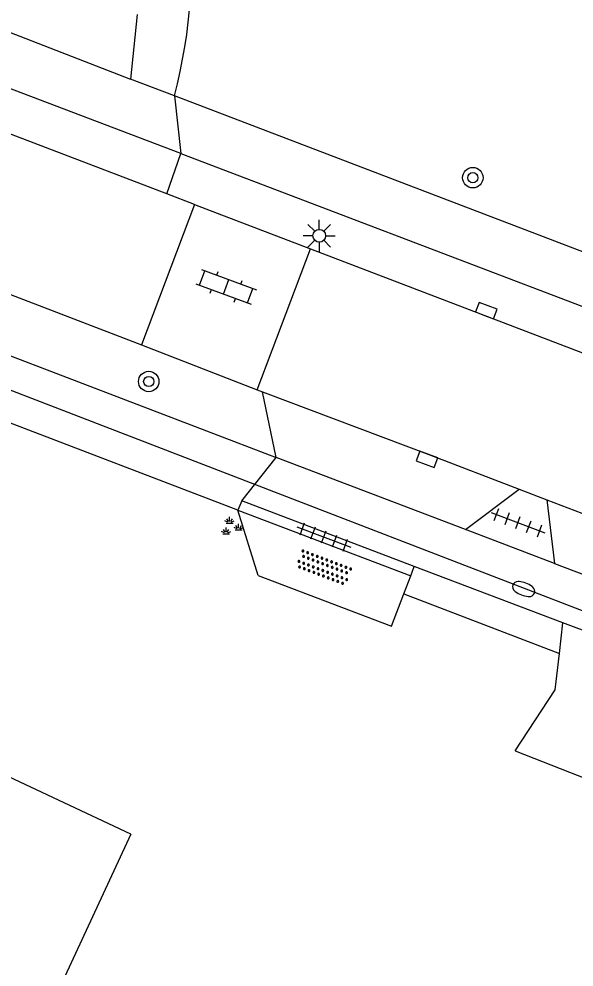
# Model space of a CAD drawing. Extents: x 136000 to 141014, y 402000 to 403500.
# Drawn here: x 137656.8 to 137678.52, y 402680.38 to 402717.47 of the extents above; entities that cross this region are included whole.
import ezdxf

# ---------------------------------------------------------------- set-up
doc = ezdxf.new("R2010")
doc.units = 0
for name, color, linetype in [('gg-bbg-gedigitaliseerde bebouwing', 7, 'Continuous'), ('gg-bbg-hoofdgebouw', 7, 'Continuous'), ('gg-knt-onverhard', 7, 'Continuous'), ('gg-knt-verharding', 7, 'Continuous'), ('gg-kwrk-duiker nz buis', 7, 'Continuous'), ('gt-grn-groengrens', 7, 'Continuous'), ('gt-grn-weggrens', 7, 'Continuous'), ('gt-symb-boom', 7, 'Continuous'), ('gt-symb-brandkraan', 7, 'Continuous'), ('gt-symb-groenvak', 7, 'Continuous'), ('gt-symb-klinker verharding', 7, 'Continuous'), ('gt-symb-kolk', 7, 'Continuous'), ('gt-symb-lichtmast', 7, 'Continuous'), ('gt-symb-overige verharding', 7, 'Continuous'), ('gt-symb-tegel verharding', 7, 'Continuous')]:
    doc.layers.add(name, color=color, linetype=linetype)

# ---------------------------------------------------------------- blocks, each defined once
blk = doc.blocks.new('gt0-OVH')
at = {"layer": 'gt-symb-overige verharding'}
for points in [[(-0.972, 0.298), (-0.967, 0.308), (-0.965, 0.319), (-0.966, 0.33), (-0.971, 0.34), (-0.978, 0.348), (-0.988, 0.353), (-0.999, 0.355), (-1.01, 0.354), (-1.02, 0.349), (-1.028, 0.342), (-1.033, 0.332), (-1.035, 0.321), (-1.034, 0.31), (-1.029, 0.3), (-1.022, 0.292), (-1.012, 0.287), (-1.001, 0.285), (-0.99, 0.286), (-0.98, 0.291)], [(-0.872, 0.106), (-0.867, 0.116), (-0.865, 0.126), (-0.866, 0.137), (-0.871, 0.147), (-0.878, 0.156), (-0.888, 0.161), (-0.899, 0.163), (-0.91, 0.162), (-0.92, 0.157), (-0.928, 0.15), (-0.933, 0.14), (-0.935, 0.129), (-0.934, 0.118), (-0.929, 0.108), (-0.922, 0.1), (-0.912, 0.095), (-0.901, 0.092), (-0.89, 0.094), (-0.88, 0.098)], [(-0.772, 0.298), (-0.767, 0.308), (-0.765, 0.319), (-0.766, 0.33), (-0.771, 0.34), (-0.778, 0.348), (-0.788, 0.353), (-0.799, 0.355), (-0.81, 0.354), (-0.82, 0.349), (-0.828, 0.342), (-0.833, 0.332), (-0.835, 0.321), (-0.834, 0.31), (-0.829, 0.3), (-0.822, 0.292), (-0.812, 0.287), (-0.801, 0.285), (-0.79, 0.286), (-0.78, 0.291)], [(-0.672, 0.106), (-0.667, 0.116), (-0.665, 0.126), (-0.666, 0.137), (-0.671, 0.147), (-0.678, 0.156), (-0.688, 0.161), (-0.699, 0.163), (-0.71, 0.162), (-0.72, 0.157), (-0.728, 0.15), (-0.733, 0.14), (-0.735, 0.129), (-0.734, 0.118), (-0.729, 0.108), (-0.722, 0.1), (-0.712, 0.095), (-0.701, 0.092), (-0.69, 0.094), (-0.68, 0.098)], [(-0.572, 0.298), (-0.567, 0.308), (-0.565, 0.319), (-0.566, 0.33), (-0.571, 0.34), (-0.578, 0.348), (-0.588, 0.353), (-0.599, 0.355), (-0.61, 0.354), (-0.62, 0.349), (-0.628, 0.342), (-0.633, 0.332), (-0.635, 0.321), (-0.634, 0.31), (-0.629, 0.3), (-0.622, 0.292), (-0.612, 0.287), (-0.601, 0.285), (-0.59, 0.286), (-0.58, 0.291)], [(-0.472, 0.106), (-0.467, 0.116), (-0.465, 0.126), (-0.466, 0.137), (-0.471, 0.147), (-0.478, 0.156), (-0.488, 0.161), (-0.499, 0.163), (-0.51, 0.162), (-0.52, 0.157), (-0.528, 0.15), (-0.533, 0.14), (-0.535, 0.129), (-0.534, 0.118), (-0.529, 0.108), (-0.522, 0.1), (-0.512, 0.095), (-0.501, 0.092), (-0.49, 0.094), (-0.48, 0.098)], [(-0.372, 0.298), (-0.367, 0.308), (-0.365, 0.319), (-0.366, 0.33), (-0.371, 0.34), (-0.378, 0.348), (-0.388, 0.353), (-0.399, 0.355), (-0.41, 0.354), (-0.42, 0.349), (-0.428, 0.342), (-0.433, 0.332), (-0.435, 0.321), (-0.434, 0.31), (-0.429, 0.3), (-0.422, 0.292), (-0.412, 0.287), (-0.401, 0.285), (-0.39, 0.286), (-0.38, 0.291)], [(-0.272, 0.106), (-0.267, 0.116), (-0.265, 0.126), (-0.266, 0.137), (-0.271, 0.147), (-0.278, 0.156), (-0.288, 0.161), (-0.299, 0.163), (-0.31, 0.162), (-0.32, 0.157), (-0.328, 0.15), (-0.333, 0.14), (-0.335, 0.129), (-0.334, 0.118), (-0.329, 0.108), (-0.322, 0.1), (-0.312, 0.095), (-0.301, 0.092), (-0.29, 0.094), (-0.28, 0.098)], [(-0.172, 0.298), (-0.167, 0.308), (-0.165, 0.319), (-0.166, 0.33), (-0.171, 0.34), (-0.178, 0.348), (-0.188, 0.353), (-0.199, 0.355), (-0.21, 0.354), (-0.22, 0.349), (-0.228, 0.342), (-0.233, 0.332), (-0.235, 0.321), (-0.234, 0.31), (-0.229, 0.3), (-0.222, 0.292), (-0.212, 0.287), (-0.201, 0.285), (-0.19, 0.286), (-0.18, 0.291)], [(-0.072, 0.106), (-0.067, 0.116), (-0.065, 0.126), (-0.066, 0.137), (-0.071, 0.147), (-0.078, 0.156), (-0.088, 0.161), (-0.099, 0.163), (-0.11, 0.162), (-0.12, 0.157), (-0.128, 0.15), (-0.133, 0.14), (-0.135, 0.129), (-0.134, 0.118), (-0.129, 0.108), (-0.122, 0.1), (-0.112, 0.095), (-0.101, 0.092), (-0.09, 0.094), (-0.08, 0.098)], [(0.028, 0.298), (0.033, 0.308), (0.035, 0.319), (0.034, 0.33), (0.029, 0.34), (0.022, 0.348), (0.012, 0.353), (0.001, 0.355), (-0.01, 0.354), (-0.02, 0.349), (-0.028, 0.342), (-0.033, 0.332), (-0.035, 0.321), (-0.034, 0.31), (-0.029, 0.3), (-0.022, 0.292), (-0.012, 0.287), (-0.001, 0.285), (0.01, 0.286), (0.02, 0.291)], [(0.128, 0.106), (0.133, 0.116), (0.135, 0.126), (0.134, 0.137), (0.129, 0.147), (0.122, 0.156), (0.112, 0.161), (0.101, 0.163), (0.09, 0.162), (0.08, 0.157), (0.072, 0.15), (0.067, 0.14), (0.065, 0.129), (0.066, 0.118), (0.071, 0.108), (0.078, 0.1), (0.088, 0.095), (0.099, 0.092), (0.11, 0.094), (0.12, 0.098)], [(0.228, 0.298), (0.233, 0.308), (0.235, 0.319), (0.234, 0.33), (0.229, 0.34), (0.222, 0.348), (0.212, 0.353), (0.201, 0.355), (0.19, 0.354), (0.18, 0.349), (0.172, 0.342), (0.167, 0.332), (0.165, 0.321), (0.166, 0.31), (0.171, 0.3), (0.178, 0.292), (0.188, 0.287), (0.199, 0.285), (0.21, 0.286), (0.22, 0.291)], [(0.328, 0.106), (0.333, 0.116), (0.335, 0.126), (0.334, 0.137), (0.329, 0.147), (0.322, 0.156), (0.312, 0.161), (0.301, 0.163), (0.29, 0.162), (0.28, 0.157), (0.272, 0.15), (0.267, 0.14), (0.265, 0.129), (0.266, 0.118), (0.271, 0.108), (0.278, 0.1), (0.288, 0.095), (0.299, 0.092), (0.31, 0.094), (0.32, 0.098)], [(0.428, 0.298), (0.433, 0.308), (0.435, 0.319), (0.434, 0.33), (0.429, 0.34), (0.422, 0.348), (0.412, 0.353), (0.401, 0.355), (0.39, 0.354), (0.38, 0.349), (0.372, 0.342), (0.367, 0.332), (0.365, 0.321), (0.366, 0.31), (0.371, 0.3), (0.378, 0.292), (0.388, 0.287), (0.399, 0.285), (0.41, 0.286), (0.42, 0.291)], [(0.528, 0.106), (0.533, 0.116), (0.535, 0.126), (0.534, 0.137), (0.529, 0.147), (0.522, 0.156), (0.512, 0.161), (0.501, 0.163), (0.49, 0.162), (0.48, 0.157), (0.472, 0.15), (0.467, 0.14), (0.465, 0.129), (0.466, 0.118), (0.471, 0.108), (0.478, 0.1), (0.488, 0.095), (0.499, 0.092), (0.51, 0.094), (0.52, 0.098)], [(0.628, 0.298), (0.633, 0.308), (0.635, 0.319), (0.634, 0.33), (0.629, 0.34), (0.622, 0.348), (0.612, 0.353), (0.601, 0.355), (0.59, 0.354), (0.58, 0.349), (0.572, 0.342), (0.567, 0.332), (0.565, 0.321), (0.566, 0.31), (0.571, 0.3), (0.578, 0.292), (0.588, 0.287), (0.599, 0.285), (0.61, 0.286), (0.62, 0.291)], [(0.728, 0.106), (0.733, 0.116), (0.735, 0.126), (0.734, 0.137), (0.729, 0.147), (0.722, 0.156), (0.712, 0.161), (0.701, 0.163), (0.69, 0.162), (0.68, 0.157), (0.672, 0.15), (0.667, 0.14), (0.665, 0.129), (0.666, 0.118), (0.671, 0.108), (0.678, 0.1), (0.688, 0.095), (0.699, 0.092), (0.71, 0.094), (0.72, 0.098)], [(0.828, 0.298), (0.833, 0.308), (0.835, 0.319), (0.834, 0.33), (0.829, 0.34), (0.822, 0.348), (0.812, 0.353), (0.801, 0.355), (0.79, 0.354), (0.78, 0.349), (0.772, 0.342), (0.767, 0.332), (0.765, 0.321), (0.766, 0.31), (0.771, 0.3), (0.778, 0.292), (0.788, 0.287), (0.799, 0.285), (0.81, 0.286), (0.82, 0.291)], [(0.928, 0.106), (0.933, 0.116), (0.935, 0.126), (0.934, 0.137), (0.929, 0.147), (0.922, 0.156), (0.912, 0.161), (0.901, 0.163), (0.89, 0.162), (0.88, 0.157), (0.872, 0.15), (0.867, 0.14), (0.865, 0.129), (0.866, 0.118), (0.871, 0.108), (0.878, 0.1), (0.888, 0.095), (0.899, 0.092), (0.91, 0.094), (0.92, 0.098)], [(1.028, 0.298), (1.033, 0.308), (1.035, 0.319), (1.034, 0.33), (1.029, 0.34), (1.022, 0.348), (1.012, 0.353), (1.001, 0.355), (0.99, 0.354), (0.98, 0.349), (0.972, 0.342), (0.967, 0.332), (0.965, 0.321), (0.966, 0.31), (0.971, 0.3), (0.978, 0.292), (0.988, 0.287), (0.999, 0.285), (1.01, 0.286), (1.02, 0.291)], [(-0.972, -0.142), (-0.967, -0.132), (-0.965, -0.121), (-0.966, -0.11), (-0.971, -0.1), (-0.978, -0.092), (-0.988, -0.087), (-0.999, -0.085), (-1.01, -0.086), (-1.02, -0.091), (-1.028, -0.098), (-1.033, -0.108), (-1.035, -0.119), (-1.034, -0.13), (-1.029, -0.14), (-1.022, -0.148), (-1.012, -0.153), (-1.001, -0.155), (-0.99, -0.154), (-0.98, -0.149)], [(-0.872, -0.334), (-0.867, -0.324), (-0.865, -0.314), (-0.866, -0.303), (-0.871, -0.293), (-0.878, -0.284), (-0.888, -0.279), (-0.899, -0.277), (-0.91, -0.278), (-0.92, -0.283), (-0.928, -0.29), (-0.933, -0.3), (-0.935, -0.311), (-0.934, -0.322), (-0.929, -0.332), (-0.922, -0.34), (-0.912, -0.345), (-0.901, -0.348), (-0.89, -0.346), (-0.88, -0.342)], [(-0.772, -0.142), (-0.767, -0.132), (-0.765, -0.121), (-0.766, -0.11), (-0.771, -0.1), (-0.778, -0.092), (-0.788, -0.087), (-0.799, -0.085), (-0.81, -0.086), (-0.82, -0.091), (-0.828, -0.098), (-0.833, -0.108), (-0.835, -0.119), (-0.834, -0.13), (-0.829, -0.14), (-0.822, -0.148), (-0.812, -0.153), (-0.801, -0.155), (-0.79, -0.154), (-0.78, -0.149)], [(-0.672, -0.334), (-0.667, -0.324), (-0.665, -0.314), (-0.666, -0.303), (-0.671, -0.293), (-0.678, -0.284), (-0.688, -0.279), (-0.699, -0.277), (-0.71, -0.278), (-0.72, -0.283), (-0.728, -0.29), (-0.733, -0.3), (-0.735, -0.311), (-0.734, -0.322), (-0.729, -0.332), (-0.722, -0.34), (-0.712, -0.345), (-0.701, -0.348), (-0.69, -0.346), (-0.68, -0.342)], [(-0.572, -0.142), (-0.567, -0.132), (-0.565, -0.121), (-0.566, -0.11), (-0.571, -0.1), (-0.578, -0.092), (-0.588, -0.087), (-0.599, -0.085), (-0.61, -0.086), (-0.62, -0.091), (-0.628, -0.098), (-0.633, -0.108), (-0.635, -0.119), (-0.634, -0.13), (-0.629, -0.14), (-0.622, -0.148), (-0.612, -0.153), (-0.601, -0.155), (-0.59, -0.154), (-0.58, -0.149)], [(-0.472, -0.334), (-0.467, -0.324), (-0.465, -0.314), (-0.466, -0.303), (-0.471, -0.293), (-0.478, -0.284), (-0.488, -0.279), (-0.499, -0.277), (-0.51, -0.278), (-0.52, -0.283), (-0.528, -0.29), (-0.533, -0.3), (-0.535, -0.311), (-0.534, -0.322), (-0.529, -0.332), (-0.522, -0.34), (-0.512, -0.345), (-0.501, -0.348), (-0.49, -0.346), (-0.48, -0.342)], [(-0.372, -0.142), (-0.367, -0.132), (-0.365, -0.121), (-0.366, -0.11), (-0.371, -0.1), (-0.378, -0.092), (-0.388, -0.087), (-0.399, -0.085), (-0.41, -0.086), (-0.42, -0.091), (-0.428, -0.098), (-0.433, -0.108), (-0.435, -0.119), (-0.434, -0.13), (-0.429, -0.14), (-0.422, -0.148), (-0.412, -0.153), (-0.401, -0.155), (-0.39, -0.154), (-0.38, -0.149)], [(-0.272, -0.334), (-0.267, -0.324), (-0.265, -0.314), (-0.266, -0.303), (-0.271, -0.293), (-0.278, -0.284), (-0.288, -0.279), (-0.299, -0.277), (-0.31, -0.278), (-0.32, -0.283), (-0.328, -0.29), (-0.333, -0.3), (-0.335, -0.311), (-0.334, -0.322), (-0.329, -0.332), (-0.322, -0.34), (-0.312, -0.345), (-0.301, -0.348), (-0.29, -0.346), (-0.28, -0.342)], [(-0.172, -0.142), (-0.167, -0.132), (-0.165, -0.121), (-0.166, -0.11), (-0.171, -0.1), (-0.178, -0.092), (-0.188, -0.087), (-0.199, -0.085), (-0.21, -0.086), (-0.22, -0.091), (-0.228, -0.098), (-0.233, -0.108), (-0.235, -0.119), (-0.234, -0.13), (-0.229, -0.14), (-0.222, -0.148), (-0.212, -0.153), (-0.201, -0.155), (-0.19, -0.154), (-0.18, -0.149)], [(-0.072, -0.334), (-0.067, -0.324), (-0.065, -0.314), (-0.066, -0.303), (-0.071, -0.293), (-0.078, -0.284), (-0.088, -0.279), (-0.099, -0.277), (-0.11, -0.278), (-0.12, -0.283), (-0.128, -0.29), (-0.133, -0.3), (-0.135, -0.311), (-0.134, -0.322), (-0.129, -0.332), (-0.122, -0.34), (-0.112, -0.345), (-0.101, -0.348), (-0.09, -0.346), (-0.08, -0.342)], [(0.028, -0.142), (0.033, -0.132), (0.035, -0.121), (0.034, -0.11), (0.029, -0.1), (0.022, -0.092), (0.012, -0.087), (0.001, -0.085), (-0.01, -0.086), (-0.02, -0.091), (-0.028, -0.098), (-0.033, -0.108), (-0.035, -0.119), (-0.034, -0.13), (-0.029, -0.14), (-0.022, -0.148), (-0.012, -0.153), (-0.001, -0.155), (0.01, -0.154), (0.02, -0.149)], [(0.128, -0.334), (0.133, -0.324), (0.135, -0.314), (0.134, -0.303), (0.129, -0.293), (0.122, -0.284), (0.112, -0.279), (0.101, -0.277), (0.09, -0.278), (0.08, -0.283), (0.072, -0.29), (0.067, -0.3), (0.065, -0.311), (0.066, -0.322), (0.071, -0.332), (0.078, -0.34), (0.088, -0.345), (0.099, -0.348), (0.11, -0.346), (0.12, -0.342)], [(0.228, -0.142), (0.233, -0.132), (0.235, -0.121), (0.234, -0.11), (0.229, -0.1), (0.222, -0.092), (0.212, -0.087), (0.201, -0.085), (0.19, -0.086), (0.18, -0.091), (0.172, -0.098), (0.167, -0.108), (0.165, -0.119), (0.166, -0.13), (0.171, -0.14), (0.178, -0.148), (0.188, -0.153), (0.199, -0.155), (0.21, -0.154), (0.22, -0.149)], [(0.328, -0.334), (0.333, -0.324), (0.335, -0.314), (0.334, -0.303), (0.329, -0.293), (0.322, -0.284), (0.312, -0.279), (0.301, -0.277), (0.29, -0.278), (0.28, -0.283), (0.272, -0.29), (0.267, -0.3), (0.265, -0.311), (0.266, -0.322), (0.271, -0.332), (0.278, -0.34), (0.288, -0.345), (0.299, -0.348), (0.31, -0.346), (0.32, -0.342)], [(0.428, -0.142), (0.433, -0.132), (0.435, -0.121), (0.434, -0.11), (0.429, -0.1), (0.422, -0.092), (0.412, -0.087), (0.401, -0.085), (0.39, -0.086), (0.38, -0.091), (0.372, -0.098), (0.367, -0.108), (0.365, -0.119), (0.366, -0.13), (0.371, -0.14), (0.378, -0.148), (0.388, -0.153), (0.399, -0.155), (0.41, -0.154), (0.42, -0.149)], [(0.528, -0.334), (0.533, -0.324), (0.535, -0.314), (0.534, -0.303), (0.529, -0.293), (0.522, -0.284), (0.512, -0.279), (0.501, -0.277), (0.49, -0.278), (0.48, -0.283), (0.472, -0.29), (0.467, -0.3), (0.465, -0.311), (0.466, -0.322), (0.471, -0.332), (0.478, -0.34), (0.488, -0.345), (0.499, -0.348), (0.51, -0.346), (0.52, -0.342)], [(0.628, -0.142), (0.633, -0.132), (0.635, -0.121), (0.634, -0.11), (0.629, -0.1), (0.622, -0.092), (0.612, -0.087), (0.601, -0.085), (0.59, -0.086), (0.58, -0.091), (0.572, -0.098), (0.567, -0.108), (0.565, -0.119), (0.566, -0.13), (0.571, -0.14), (0.578, -0.148), (0.588, -0.153), (0.599, -0.155), (0.61, -0.154), (0.62, -0.149)], [(0.728, -0.334), (0.733, -0.324), (0.735, -0.314), (0.734, -0.303), (0.729, -0.293), (0.722, -0.284), (0.712, -0.279), (0.701, -0.277), (0.69, -0.278), (0.68, -0.283), (0.672, -0.29), (0.667, -0.3), (0.665, -0.311), (0.666, -0.322), (0.671, -0.332), (0.678, -0.34), (0.688, -0.345), (0.699, -0.348), (0.71, -0.346), (0.72, -0.342)], [(0.828, -0.142), (0.833, -0.132), (0.835, -0.121), (0.834, -0.11), (0.829, -0.1), (0.822, -0.092), (0.812, -0.087), (0.801, -0.085), (0.79, -0.086), (0.78, -0.091), (0.772, -0.098), (0.767, -0.108), (0.765, -0.119), (0.766, -0.13), (0.771, -0.14), (0.778, -0.148), (0.788, -0.153), (0.799, -0.155), (0.81, -0.154), (0.82, -0.149)], [(0.928, -0.334), (0.933, -0.324), (0.935, -0.314), (0.934, -0.303), (0.929, -0.293), (0.922, -0.284), (0.912, -0.279), (0.901, -0.277), (0.89, -0.278), (0.88, -0.283), (0.872, -0.29), (0.867, -0.3), (0.865, -0.311), (0.866, -0.322), (0.871, -0.332), (0.878, -0.34), (0.888, -0.345), (0.899, -0.348), (0.91, -0.346), (0.92, -0.342)], [(1.028, -0.142), (1.033, -0.132), (1.035, -0.121), (1.034, -0.11), (1.029, -0.1), (1.022, -0.092), (1.012, -0.087), (1.001, -0.085), (0.99, -0.086), (0.98, -0.091), (0.972, -0.098), (0.967, -0.108), (0.965, -0.119), (0.966, -0.13), (0.971, -0.14), (0.978, -0.148), (0.988, -0.153), (0.999, -0.155), (1.01, -0.154), (1.02, -0.149)]]:
    blk.add_lwpolyline(points, close=True, dxfattribs=at)
blk = doc.blocks.new('gt0-BR')
at = {"layer": 'gt-symb-brandkraan'}
for centre, radius, start, end in [((-0.244, 0), 0.206, 107.5669, 252.4331), ((0.599, -2.664), 3, 106.892, 107.5669), ((0, -0.691), 0.938, 73.108, 106.892), ((-0.599, -2.664), 3, 72.4331, 73.108), ((0.244, 0), 0.206, 287.567, 72.4331), ((0.599, 2.664), 3, 252.4331, 253.108), ((0, 0.691), 0.938, 253.108, 286.8921), ((-0.599, 2.664), 3, 286.8921, 287.567)]:
    blk.add_arc(centre, radius, start, end, dxfattribs=at)
blk = doc.blocks.new('gt0-KL1')
at = {"layer": 'gt-symb-klinker verharding'}
for p, q in [((-0.5, 0.3), (-0.5, 0.45)), ((0.5, 0.3), (0.5, 0.45)), ((-1.15, 0.3), (1.15, 0.3)), ((-1, -0.3), (-1, 0.3)), ((0, -0.3), (0, 0.3)), ((1, -0.3), (1, 0.3)), ((-1.15, -0.3), (1.15, -0.3)), ((-0.5, -0.45), (-0.5, -0.3)), ((0.5, -0.45), (0.5, -0.3))]:
    blk.add_line(p, q, dxfattribs=at)
blk = doc.blocks.new('gt0-LMAST')
at = {"layer": 'gt-symb-lichtmast'}
for p, q in [((-0.182, 0.173), (-0.447, 0.438)), ((-0.005, 0.246), (-0.005, 0.621)), ((0.172, 0.173), (0.437, 0.438)), ((-0.255, -0.004), (-0.63, -0.004)), ((-0.182, -0.181), (-0.447, -0.446)), ((-0.005, -0.254), (-0.005, -0.629)), ((0.437, -0.446), (0.172, -0.181)), ((0.245, -0.004), (0.62, -0.004))]:
    blk.add_line(p, q, dxfattribs=at)
blk.add_circle((-0.005, -0.004), 0.25, dxfattribs=at)
blk = doc.blocks.new('gt0-BOOM')
at = {"layer": 'gt-symb-boom'}
for radius in [0.4, 0.2]:
    blk.add_circle((0, 0), radius, dxfattribs=at)
blk = doc.blocks.new('gt0-GRVAK')
at = {"layer": 'gt-symb-groenvak'}
for p, q in [((-0.047, 0.214), (-0.047, 0.393)), ((-0.11, 0.189), (-0.228, 0.24)), ((-0.182, 0.153), (0.088, 0.153)), ((-0.091, 0.211), (-0.156, 0.322)), ((-0.004, 0.211), (0.061, 0.322)), ((0.015, 0.189), (0.133, 0.24)), ((0.262, -0.052), (0.197, 0.059)), ((0.305, -0.049), (0.305, 0.13)), ((0.349, -0.052), (0.414, 0.059)), ((-0.245, -0.228), (-0.363, -0.177)), ((-0.318, -0.264), (-0.047, -0.264)), ((-0.226, -0.206), (-0.291, -0.095)), ((-0.183, -0.203), (-0.183, -0.024)), ((-0.139, -0.206), (-0.074, -0.095)), ((-0.12, -0.228), (-0.002, -0.177)), ((0.243, -0.074), (0.125, -0.023)), ((0.17, -0.11), (0.441, -0.11)), ((0.368, -0.074), (0.486, -0.023))]:
    blk.add_line(p, q, dxfattribs=at)
blk = doc.blocks.new('gt0-TEG1')
at = {"layer": 'gt-symb-tegel verharding'}
for p, q in [((-1.125, 0), (1.125, 0)), ((-0.9, -0.25), (-0.9, 0.25)), ((-0.45, -0.25), (-0.45, 0.25)), ((0, -0.25), (0, 0.25)), ((0.45, -0.25), (0.45, 0.25)), ((0.9, -0.25), (0.9, 0.25))]:
    blk.add_line(p, q, dxfattribs=at)
blk = doc.blocks.new('gt0-KOLK')
at = {"layer": 'gt-symb-kolk'}
blk.add_lwpolyline([(0, 0), (0.375, 0), (0.375, 0.4), (-0.375, 0.4), (-0.375, 0), (0, 0)], dxfattribs=at)

msp = doc.modelspace()

# ---------------------------------------------------------------- linework, layer by layer
at = {"layer": 'gg-bbg-gedigitaliseerde bebouwing'}
msp.add_lwpolyline([(137661.18, 402685.57), (137657.349, 402677.301), (137635.318, 402687.381), (137639.25, 402695.87)], dxfattribs=at)
at = {"layer": 'gg-bbg-hoofdgebouw'}
msp.add_line((137661.18, 402685.57), (137639.25, 402695.87), dxfattribs=at)
at = {"layer": 'gg-knt-onverhard'}
for p, q in [((137666.167, 402695.702), (137665.371, 402698.253)), ((137671.866, 402694.979), (137672.133, 402695.68)), ((137671.386, 402693.716), (137671.866, 402694.979))]:
    msp.add_line(p, q, dxfattribs=at)
at = {"layer": 'gg-knt-verharding'}
for p, q in [((137661.434, 402717.64), (137661.166, 402715.114)), ((137662.585, 402710.623), (137648.849, 402715.878)), ((137662.889, 402714.457), (137661.166, 402715.114)), ((137719.913, 402692.705), (137662.889, 402714.457)), ((137662.585, 402710.623), (137663.141, 402712.207)), ((137663.141, 402712.207), (137718.407, 402691.159)), ((137663.671, 402710.207), (137662.585, 402710.623)), ((137663.671, 402710.207), (137661.593, 402704.722)), ((137663.671, 402710.207), (137668.216, 402708.471)), ((137666.119, 402702.957), (137668.216, 402708.471)), ((137655.601, 402707.028), (137661.593, 402704.722)), ((137654.796, 402704.937), (137666.866, 402700.317)), ((137661.593, 402704.722), (137666.119, 402702.957)), ((137665.371, 402698.253), (137649.999, 402704.128)), ((137666.119, 402702.957), (137666.333, 402702.876)), ((137666.866, 402700.317), (137666.333, 402702.876)), ((137674.278, 402697.493), (137676.378, 402699.074)), ((137676.378, 402699.074), (137677.462, 402698.659)), ((137665.519, 402698.617), (137665.371, 402698.253)), ((137672.274, 402696.053), (137665.519, 402698.617)), ((137677.462, 402698.659), (137688.159, 402694.564)), ((137677.462, 402698.659), (137677.763, 402696.162)), ((137665.371, 402698.253), (137672.133, 402695.68)), ((137677.763, 402696.162), (137674.278, 402697.493)), ((137672.133, 402695.68), (137672.274, 402696.053)), ((137678.09, 402693.845), (137672.274, 402696.053)), ((137677.951, 402692.644), (137678.09, 402693.845)), ((137684.254, 402691.505), (137678.09, 402693.845))]:
    msp.add_line(p, q, dxfattribs=at)
for points in [[(137668.216, 402708.471), (137689.492, 402700.345), (137717.797, 402689.499)], [(137666.333, 402702.876), (137672.842, 402700.428), (137676.378, 402699.074)], [(137676.225, 402688.838), (137677.786, 402691.225), (137677.951, 402692.644)]]:
    msp.add_lwpolyline(points, dxfattribs=at)
msp.add_arc((137642.371, 402719.78), 21.197, 345.4557, 6.6423, dxfattribs=at)
at = {"layer": 'gg-kwrk-duiker nz buis'}
msp.add_lwpolyline([(137586.099, 402722.934), (137594.718, 402726.775), (137816.248, 402641.331), (137813.986, 402635.861), (137813.305, 402634.711), (137788.193, 402598.222), (137773.493, 402580.713), (137757.792, 402563.994), (137720.541, 402532.555), (137719.543, 402531.763)], dxfattribs=at)
at = {"layer": 'gt-grn-groengrens'}
msp.add_line((137671.866, 402694.979), (137677.951, 402692.644), dxfattribs=at)
at = {"layer": 'gt-grn-weggrens'}
for p, q in [((137663.141, 402712.207), (137649.443, 402717.416)), ((137655.351, 402717.369), (137661.166, 402715.114)), ((137662.889, 402714.457), (137663.141, 402712.207)), ((137665.519, 402698.617), (137666.866, 402700.317)), ((137674.278, 402697.493), (137666.866, 402700.317)), ((137677.763, 402696.162), (137685.932, 402693.032)), ((137666.167, 402695.702), (137671.386, 402693.716)), ((137676.225, 402688.838), (137682.449, 402686.378))]:
    msp.add_line(p, q, dxfattribs=at)

# ---------------------------------------------------------------- block references
at = {"layer": 'gt-symb-boom'}
for p in [(137674.563, 402711.261), (137661.881, 402703.287)]:
    msp.add_blockref('gt0-BOOM', p, dxfattribs=at)
at = {"layer": 'gt-symb-brandkraan', "rotation": -20.97171056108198}
msp.add_blockref('gt0-BR', (137676.552, 402695.166), dxfattribs=at)
at = {"layer": 'gt-symb-groenvak'}
msp.add_blockref('gt0-GRVAK', (137665.093, 402697.593), dxfattribs=at)
at = {"layer": 'gt-symb-klinker verharding', "rotation": -20.428617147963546}
msp.add_blockref('gt0-KL1', (137664.913, 402706.99), dxfattribs=at)
at = {"layer": 'gt-symb-kolk'}
for p, rotation in [((137675.023, 402705.873), -20.918204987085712), ((137672.842, 402700.428), 159.39030706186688)]:
    msp.add_blockref('gt0-KOLK', p, dxfattribs=dict(at, rotation=rotation))
at = {"layer": 'gt-symb-lichtmast'}
msp.add_blockref('gt0-LMAST', (137668.559, 402708.991), dxfattribs=at)
at = {"layer": 'gt-symb-overige verharding', "rotation": -20.79072527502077}
msp.add_blockref('gt0-OVH', (137668.735, 402696.003), dxfattribs=at)
at = {"layer": 'gt-symb-tegel verharding'}
for p, rotation in [((137676.333, 402697.765), -20.60969293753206), ((137668.735, 402697.204), -20.556045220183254)]:
    msp.add_blockref('gt0-TEG1', p, dxfattribs=dict(at, rotation=rotation))

doc.saveas('drawing.dxf')
